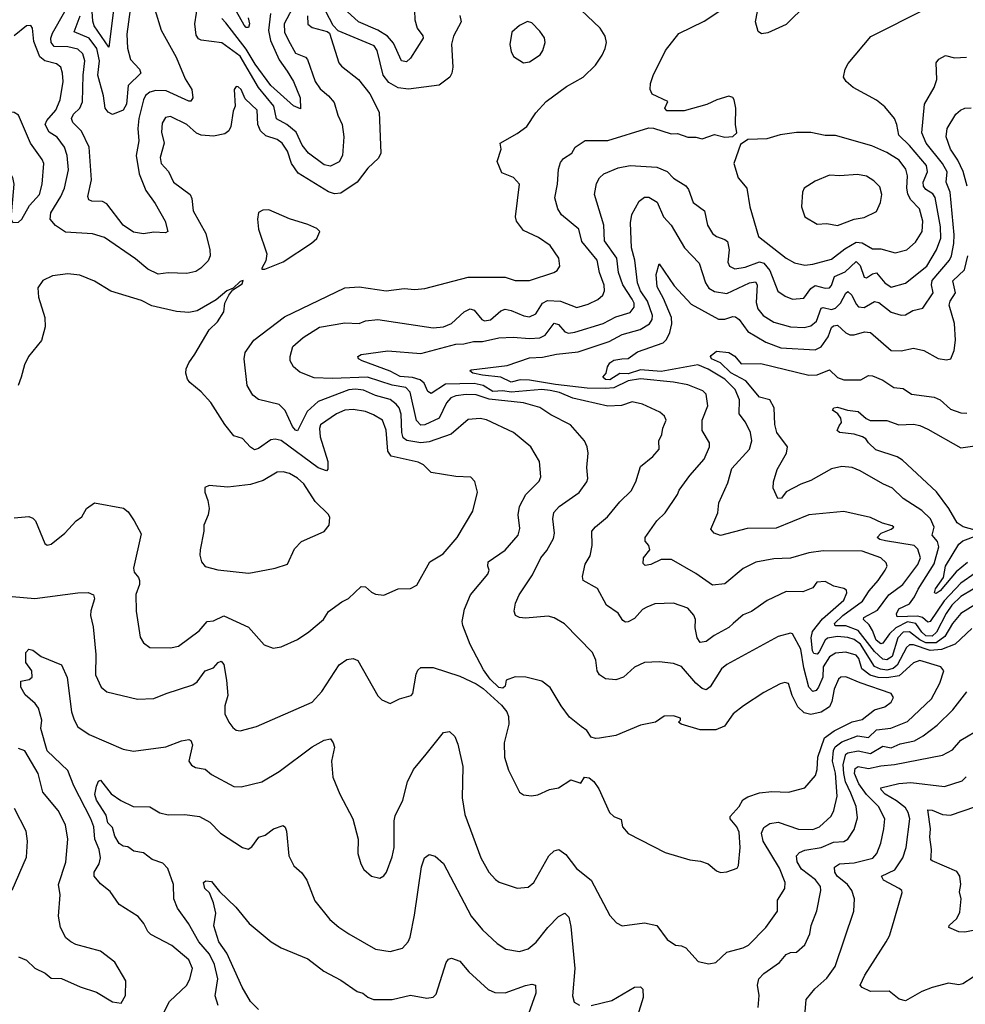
# Model space of a CAD drawing. Extents: x 1443846 to 1577407, y 839182 to 927291.
# Tile 515 of 535: x 1564761 to 1569367, y 897851 to 902646. Entities that reach past the tile are written whole.
import ezdxf

# ---------------------------------------------------------------- set-up
doc = ezdxf.new("R2010")
doc.units = 0

msp = doc.modelspace()

# ---------------------------------------------------------------- linework, layer by layer
at = {"layer": '0CON20XD'}
for points in [[(1566103.4, 902726.6), (1566050, 902625), (1566051, 902585), (1566071.1, 902545), (1566105, 902483.2), (1566152.7, 902462.7), (1566162.5, 902452.5), (1566200, 902345), (1566225, 902309.6), (1566265, 902275.5), (1566292.3, 902242.3), (1566310, 902180), (1566332.1, 902135), (1566340, 902075), (1566333.3, 901985), (1566317.3, 901952.7), (1566275, 901931.6), (1566245, 901938.9), (1566167.7, 901995), (1566137.8, 902035), (1566107.3, 902097.3), (1566062.8, 902135), (1566012.7, 902162.7), (1565999.7, 902225), (1565924.8, 902315), (1565835, 902467.9), (1565745, 902533.3), (1565645, 902546.2), (1565632.7, 902552.7), (1565620.9, 902570.9), (1565614.7, 902625), (1565646, 902835)], [(1565219.6, 902705), (1565195, 902511.8), (1565124.8, 902615), (1565117.8, 902637.8), (1565113.9, 902685)], [(1567585, 899456), (1567574.6, 899474.6), (1567566.9, 899526.9), (1567551.4, 899565), (1567415, 899704.4), (1567365, 899732.5), (1567335, 899741.4), (1567225, 899731.4), (1567195, 899734), (1567176.7, 899745), (1567170, 899765), (1567175.7, 899805), (1567193.3, 899845), (1567258.1, 899941.9), (1567298.9, 900025), (1567328.3, 900061.7), (1567360.5, 900119.5), (1567365.4, 900144.6), (1567357.3, 900215), (1567363.4, 900246.6), (1567389.4, 900275), (1567486.1, 900343.9), (1567524.2, 900395), (1567528.3, 900411.7), (1567523.1, 900465), (1567530.6, 900535), (1567525.6, 900565), (1567511.4, 900595), (1567443.4, 900673.4), (1567347.9, 900722.1), (1567295, 900756.9), (1567215, 900780.5), (1567048.3, 900798.3), (1566985, 900819), (1566935, 900819.8), (1566885, 900814.1), (1566861.5, 900805), (1566839.7, 900780.3), (1566804.5, 900705.5), (1566735, 900673.5), (1566715, 900671.7), (1566693.2, 900693.2), (1566662.4, 900832.4), (1566642.2, 900855), (1566575, 900865.9), (1566455, 900904.4), (1566285, 900897.9), (1566195, 900901.5), (1566125, 900929.4), (1566094.4, 900955), (1566079.2, 900985), (1566078, 901005), (1566091.1, 901055), (1566141.5, 901098.5), (1566221.5, 901148.5), (1566345, 901169.1), (1566415, 901166.9), (1566445, 901180), (1566505, 901185.3), (1566775, 901145.9), (1566825, 901150), (1566863.9, 901166.1), (1566926.4, 901223.6), (1566955, 901237.5), (1566975, 901231.8), (1567012.7, 901185), (1567025, 901179.2), (1567055, 901184.7), (1567105, 901228.2), (1567125, 901235.3), (1567155, 901229.5), (1567216.4, 901203.6), (1567245, 901199.3), (1567275, 901213.8), (1567308, 901265), (1567331.6, 901278.4), (1567395.6, 901275.6), (1567475, 901244.6), (1567530.4, 901259.6), (1567576.8, 901283.2), (1567601.1, 901305), (1567608.8, 901325), (1567607.3, 901352.7), (1567585.3, 901415), (1567574, 901474), (1567499.1, 901565), (1567483.8, 901625), (1567400, 901695), (1567381.5, 901725), (1567368.3, 901778.3), (1567381.1, 901845), (1567385, 901917.5), (1567395, 901950), (1567410.6, 901969.4), (1567450.6, 901995), (1567467.1, 902025), (1567515, 902057.6), (1567625, 902057.5), (1567825, 902118.6), (1567847.9, 902117.9), (1567935, 902090), (1567965, 902090.8), (1568015.9, 902074.1), (1568055, 902073.8), (1568085, 902066.2), (1568145, 902086.2), (1568195, 902073.8), (1568235, 902076.7), (1568253.3, 902095), (1568248, 902135), (1568250, 902215), (1568241.2, 902255), (1568235, 902266.7), (1568215, 902273.3), (1568156.7, 902255), (1568107.5, 902232.5), (1567997.6, 902202.4), (1567912.5, 902202.5), (1567903.3, 902215), (1567918, 902248), (1567842.3, 902282.3), (1567831.2, 902305), (1567834, 902335), (1567846.1, 902373.9), (1567906.9, 902495), (1567971.3, 902578.7), (1568095, 902637.7), (1568215, 902717.1)], [(1566682.7, 902735), (1566686.2, 902645), (1566697.1, 902605), (1566725, 902567.1), (1566726.1, 902555), (1566665, 902458.1), (1566645, 902440.9), (1566620.6, 902445), (1566581.3, 902531.4), (1566552.6, 902565), (1566505, 902594.8), (1566411.6, 902635), (1566301.1, 902735)], [(1567845, 900519.4), (1567876.4, 900553.6), (1567874.3, 900595), (1567889.4, 900625), (1567893.8, 900656.2), (1567910, 900695), (1567902, 900715), (1567878.8, 900735), (1567795, 900773.1), (1567745, 900784.3), (1567692.7, 900767.3), (1567625, 900763.2), (1567455, 900803), (1567389.9, 900829.9), (1567345, 900840.3), (1567305, 900844.7), (1567155, 900832.2), (1567115, 900838.4), (1567065.7, 900835.7), (1567018.2, 900865), (1566975, 900874.9), (1566835, 900870.4), (1566765, 900825.9), (1566749.3, 900835), (1566730.9, 900875), (1566712.3, 900892.3), (1566675, 900904.1), (1566615, 900908.3), (1566565.9, 900934.1), (1566429.2, 900985), (1566412, 900995), (1566408.8, 901005), (1566425, 901015.4), (1566555, 901032.5), (1566715, 901020.9), (1566885, 901066.2), (1566925, 901067.3), (1566970.9, 901079.1), (1567015, 901078.9), (1567095, 901097.1), (1567165, 901099.7), (1567245, 901092.7), (1567295, 901096.7), (1567320.3, 901109.7), (1567365, 901167.9), (1567385, 901161.8), (1567415.6, 901125), (1567435, 901119.3), (1567465, 901123.4), (1567603.3, 901166.7), (1567665, 901199), (1567735, 901220), (1567754.1, 901245), (1567753.8, 901265), (1567744.8, 901284.8), (1567698.8, 901355), (1567677.4, 901415), (1567670.2, 901485), (1567609.5, 901569.5), (1567606, 901645), (1567561.1, 901795), (1567571.4, 901848.6), (1567585, 901876), (1567606, 901895), (1567675.8, 901924.2), (1567735, 901935.9), (1567865, 901927.7), (1567915, 901905.6), (1567945, 901874.4), (1568005.9, 901835.9), (1568018.9, 901818.9), (1568040.6, 901755), (1568096.5, 901715), (1568111.8, 901645), (1568136.2, 901605), (1568155, 901589.2), (1568195.7, 901575.7), (1568208.5, 901565), (1568216.9, 901525), (1568210, 901465), (1568218.1, 901445), (1568245, 901431.8), (1568295, 901441), (1568365, 901466), (1568385, 901460.5), (1568414.6, 901424.6), (1568454.3, 901324.3), (1568488.7, 901298.7), (1568525, 901284.6), (1568580, 901290), (1568615, 901336.6), (1568635, 901351.2), (1568685, 901337.7), (1568705, 901339.2), (1568715, 901350.6), (1568729.4, 901395), (1568782.1, 901417.9), (1568835, 901467.7), (1568855, 901448.5), (1568875, 901391.1), (1568885, 901388.8), (1568915, 901407.5), (1568935, 901412.4), (1568975, 901364.1), (1569005, 901343.8), (1569075, 901363.1), (1569179.1, 901445), (1569227, 901525), (1569248.3, 901581.7), (1569246.8, 901636.8), (1569219.6, 901779.6), (1569208.3, 901798.3), (1569175, 901818.8), (1569163.2, 901835), (1569161.9, 901855), (1569182.8, 901905), (1569178.1, 901935), (1569095, 902033.2), (1569043.3, 902083.3), (1569033.9, 902135), (1569021.5, 902165), (1568975, 902220.8), (1568935, 902253.8), (1568821.2, 902315), (1568786.2, 902345), (1568774, 902365), (1568782, 902405), (1568797, 902433), (1568906.8, 902563.2), (1569175, 902698)], [(1568595, 902721.9), (1568495, 902622.1), (1568405, 902580.9), (1568375, 902576.9), (1568357.8, 902587.8), (1568344.6, 902635), (1568354.1, 902685)], [(1564725, 899836.8), (1564835, 899826.7), (1565045, 899854.3), (1565095, 899856.1), (1565120.5, 899845), (1565126.2, 899825), (1565107, 899767), (1565105.5, 899745), (1565118.6, 899688.6), (1565132.5, 899555), (1565130, 899455), (1565157.5, 899395), (1565185, 899372.9), (1565335, 899337.5), (1565415, 899340), (1565475, 899365.4), (1565605, 899406.2), (1565625, 899421.8), (1565665, 899475.6), (1565705, 899490), (1565727.5, 899515), (1565742.3, 899522.3), (1565755, 899506.7), (1565768.9, 899428.9), (1565774.5, 899355), (1565760.5, 899305), (1565760.8, 899265), (1565779.2, 899225), (1565798.8, 899198.8), (1565815, 899186.2), (1565835, 899182.9), (1565915, 899204.4), (1566185, 899322.9), (1566232.7, 899375), (1566316.7, 899505), (1566355, 899530.9), (1566385, 899534.5), (1566407.8, 899525), (1566505, 899353.8), (1566525, 899334), (1566565, 899316.7), (1566611.5, 899338.5), (1566668.1, 899355), (1566675.4, 899365), (1566691.6, 899458.4), (1566700.9, 899479.1), (1566715, 899491.8), (1566775, 899491.5), (1566905, 899449.2), (1566985, 899412.5), (1567018.3, 899388.3), (1567107.2, 899307.2), (1567133.1, 899275), (1567142.4, 899252.4), (1567144.4, 899215), (1567120.6, 899125), (1567122.9, 899055), (1567142.1, 898992.1), (1567195, 898883.8), (1567215, 898872), (1567253.6, 898866.4), (1567285, 898872), (1567342.2, 898897.8), (1567385, 898905.7), (1567445, 898943.8), (1567495, 898927.5), (1567512.7, 898957.3), (1567535, 898953.3), (1567557, 898937), (1567581.2, 898901.2), (1567634.3, 898785), (1567655, 898765.7), (1567690.8, 898750.8), (1567697.1, 898715), (1567725, 898682.5), (1567905, 898591.2), (1568025, 898554), (1568077.5, 898547.5), (1568115, 898536), (1568155, 898501.2), (1568175, 898493.3), (1568205, 898496.7), (1568255.9, 898514.1), (1568263, 898527), (1568270.8, 898615), (1568265, 898690), (1568254.4, 898715), (1568222.2, 898755), (1568221.1, 898765), (1568265, 898814.5), (1568283.3, 898846.7), (1568308, 898862), (1568365, 898880.6), (1568425, 898888), (1568505, 898883.5), (1568584.6, 898905.4), (1568637.5, 898965), (1568645.2, 898995), (1568648.4, 899055), (1568681.7, 899148.3), (1568727.4, 899182.6), (1568815, 899226.9), (1568865, 899238.8), (1568924.5, 899285.5), (1568975, 899300.4), (1569005, 899323.1), (1569016.7, 899345), (1569005.8, 899365), (1568855, 899417.2), (1568785, 899446.2), (1568760, 899445), (1568750, 899435), (1568728.8, 899385), (1568717, 899325), (1568705, 899300.4), (1568665, 899274), (1568615, 899262.9), (1568581.3, 899271.3), (1568550.5, 899300.5), (1568522.9, 899355), (1568505, 899413.8), (1568487.7, 899417.7), (1568465, 899411.4), (1568385, 899370), (1568286.2, 899305), (1568235.8, 899265), (1568193.8, 899205), (1568152.6, 899187.4), (1568075, 899187.5), (1567982.5, 899215), (1567970, 899225), (1567980, 899235), (1567980, 899245), (1567945, 899256.7), (1567900, 899255), (1567857.5, 899225), (1567785, 899210), (1567665, 899159.4), (1567585, 899147.5), (1567565, 899145.7), (1567545, 899152), (1567524, 899185), (1567496.7, 899203.3), (1567439.8, 899249.8), (1567398.1, 899305), (1567344.3, 899394.3), (1567304.3, 899424.3), (1567226.4, 899443.6), (1567174.1, 899445.9), (1567130.7, 899429.3), (1567125, 899400), (1567115, 899390), (1567095, 899393.3), (1567053.3, 899435), (1567020.3, 899480.3), (1566955, 899603.3), (1566919.4, 899695), (1566917.1, 899715), (1566926.9, 899775), (1566957.1, 899845), (1567040.6, 899945), (1567048.6, 899965), (1567041.9, 899985), (1567043.5, 900005), (1567125, 900062.2), (1567188.9, 900135), (1567197.9, 900167.9), (1567189.5, 900235), (1567195.5, 900275), (1567226, 900334), (1567290.8, 900399.2), (1567298.9, 900418.9), (1567292.5, 900495), (1567250.8, 900565), (1567166, 900635), (1567035, 900697.9), (1567003.8, 900703.8), (1566945, 900698.8), (1566862.1, 900627.9), (1566755, 900590), (1566715, 900584.4), (1566646.6, 900596.6), (1566629.7, 900609.7), (1566623, 900635), (1566620, 900725), (1566609, 900755), (1566594.2, 900774.2), (1566565.5, 900795.5), (1566495, 900815.2), (1566435, 900841.9), (1566396.8, 900846.8), (1566365, 900842.7), (1566215, 900785.7), (1566161.9, 900738.1), (1566115, 900643.5), (1566105, 900646.4), (1566089.4, 900665), (1566055, 900743.1), (1566025, 900772.5), (1565925, 900796), (1565896.6, 900816.6), (1565868.9, 900865), (1565854.6, 900995), (1565860, 901025), (1565901.5, 901085), (1566051.4, 901198.6), (1566345, 901339.6), (1566415, 901344.5), (1566545.5, 901325.5), (1566633.8, 901336.2), (1566685, 901332.1), (1566735, 901336.7), (1566945, 901392.2), (1567065, 901392.2), (1567125, 901391.9), (1567175, 901375.6), (1567245, 901375.6), (1567363.3, 901415), (1567378.8, 901425), (1567392, 901445), (1567386.9, 901485), (1567345, 901546), (1567288.8, 901585), (1567215, 901618.6), (1567181.5, 901665), (1567176.4, 901685), (1567196.2, 901845), (1567167, 901877), (1567109.3, 901899.3), (1567087.5, 901955), (1567106, 902015), (1567101.4, 902045), (1567185, 902091.8), (1567231.1, 902125), (1567275, 902191.9), (1567325, 902247.8), (1567425, 902319.5), (1567505, 902365.8), (1567565, 902424), (1567597.8, 902472.2), (1567612.9, 902505), (1567618.6, 902535), (1567612.5, 902565), (1567589.2, 902605), (1567495, 902694.3)], [(1566163.2, 902665), (1566165, 902624.3), (1566185, 902607.3), (1566258.3, 902588.3), (1566269.5, 902579.5), (1566315.6, 902435), (1566328.5, 902418.5), (1566411.9, 902355), (1566467.1, 902285), (1566512.2, 902195), (1566520, 901995), (1566509.3, 901970.7), (1566457.3, 901922.7), (1566405.5, 901855), (1566325, 901800.4), (1566295, 901798.2), (1566265, 901807.1), (1566118.1, 901898.1), (1566084.7, 901945), (1566065, 902005.6), (1566040.4, 902045), (1566015, 902062), (1565960.8, 902080.8), (1565934.4, 902104.4), (1565920.6, 902135), (1565917.5, 902205), (1565860, 902260), (1565840, 902305), (1565825, 902318.8), (1565815, 902320), (1565806.2, 902305), (1565810.8, 902225), (1565800.4, 902199.6), (1565790.4, 902125), (1565780, 902105), (1565760.5, 902090.5), (1565705, 902078), (1565645, 902083.2), (1565623.1, 902093.1), (1565575, 902134.6), (1565495, 902174.4), (1565471.4, 902168.6), (1565455, 902142.5), (1565452.2, 902097.8), (1565464.6, 902045), (1565445.5, 901975), (1565450, 901945), (1565485.8, 901905.8), (1565510, 901855), (1565591.1, 901795), (1565599.5, 901775), (1565606.4, 901715), (1565667.3, 901605), (1565687.8, 901525), (1565688.9, 901495), (1565678.9, 901471.1), (1565644.2, 901435), (1565619.8, 901420.2), (1565575, 901409.1), (1565485, 901412.5), (1565435, 901407.1), (1565385, 901430.8), (1565325, 901481.6), (1565175, 901584.5), (1565116.6, 901603.4), (1564985, 901611.2), (1564935, 901643.8), (1564908.9, 901675), (1564912.9, 901705), (1564961.6, 901785), (1564978.8, 901825), (1564998.8, 901915), (1564991.8, 901985), (1564979.6, 902025), (1564943.2, 902073.2), (1564905, 902098.6), (1564885.7, 902135), (1564894.2, 902155), (1564936.8, 902205), (1564957.8, 902255), (1564972.5, 902345), (1564970, 902385), (1564960.9, 902415), (1564941.2, 902431.2), (1564884.4, 902444.4), (1564860, 902465), (1564829.5, 902539.5), (1564823.8, 902605), (1564815, 902616.7), (1564795, 902615.8), (1564735, 902567.5)], [(1565420, 902695), (1565450.6, 902595), (1565523.4, 902463.4), (1565567.4, 902357.4), (1565600.3, 902305), (1565605.3, 902264.7), (1565595, 902248.9), (1565585, 902248.2), (1565475, 902299.5), (1565425, 902300.6), (1565395, 902292.4), (1565374.2, 902275.8), (1565364.1, 902255.9), (1565341, 902165), (1565336.7, 902115), (1565341.2, 902055), (1565328.3, 901985), (1565343, 901895), (1565375, 901814.3), (1565420.9, 901750.9), (1565469.6, 901665), (1565482, 901615), (1565471.7, 901608.3), (1565415, 901610.9), (1565365, 901603.1), (1565315, 901610.4), (1565265.4, 901645), (1565185, 901749.6), (1565165, 901760), (1565112.3, 901762.3), (1565098.5, 901768.5), (1565093.5, 901785), (1565110.3, 901865), (1565099.2, 902025), (1565062.3, 902102.3), (1565020.3, 902145), (1565012.9, 902165), (1565024, 902185), (1565054.7, 902215), (1565067.4, 902245), (1565070.1, 902375), (1565079.1, 902445), (1565069.1, 902479.1), (1565045, 902501.2), (1564996.1, 902513.9), (1564929.2, 902515), (1564915.2, 902535), (1564913.3, 902555), (1564920.6, 902579.4), (1564980.7, 902685)], [(1565299, 902695), (1565283.3, 902575), (1565286.7, 902506.7), (1565301.1, 902451.1), (1565345.6, 902405), (1565350.8, 902385), (1565290.3, 902325), (1565280.9, 902235), (1565266, 902205), (1565213.8, 902183.8), (1565192.4, 902195), (1565177.5, 902215), (1565169.2, 902275), (1565142.4, 902375), (1565150.5, 902445), (1565137.2, 902505), (1565099.7, 902555), (1565027, 902587), (1565055.6, 902665)], [(1565982.2, 902675), (1565973.1, 902593.1), (1565983.1, 902545), (1566025, 902449.5), (1566064.1, 902395), (1566095, 902344.3), (1566127.9, 902265), (1566128.6, 902211.4), (1566095, 902225.5), (1565984, 902325), (1565908.8, 902428.9), (1565865, 902501.6), (1565765, 902630.3), (1565745, 902651.5)], [(1565874.4, 902655), (1565880, 902625), (1565875, 902606.7), (1565865, 902607.5), (1565855, 902618.1), (1565817.2, 902685)], [(1566905, 902666.2), (1566911.1, 902635), (1566874.5, 902565), (1566863.8, 902526.2), (1566870.9, 902415), (1566866.5, 902385), (1566855.7, 902365), (1566805, 902327.5), (1566655, 902307.9), (1566605, 902314.5), (1566559.1, 902339.1), (1566532.2, 902375), (1566501.8, 902495), (1566488.3, 902518.3), (1566311.9, 902591.9), (1566287.6, 902617.6), (1566251.8, 902685)], [(1567215, 902436.2), (1567245, 902440.8), (1567296.2, 902475), (1567310, 902495), (1567321.2, 902535), (1567316.8, 902556.8), (1567295, 902590), (1567255, 902630), (1567235, 902636.7), (1567195, 902616.7), (1567157.5, 902585), (1567148.8, 902525), (1567155, 902490), (1567167, 902467), (1567215, 902436.2)], [(1569413.9, 899796.1), (1569345, 899753.8), (1569305, 899705.7), (1569267.6, 899642.4), (1569225, 899612.1), (1569175, 899611.2), (1569145.6, 899625.6), (1569095, 899665.5), (1569065, 899663.3), (1569038.7, 899635), (1569010.5, 899545), (1568985, 899528), (1568965, 899531.4), (1568925, 899568.6), (1568845, 899672.1), (1568785, 899693.4), (1568733.7, 899693.7), (1568730, 899705), (1568770.2, 899745), (1568866.5, 899813.5), (1568898, 899865), (1568943.2, 899915), (1568977.3, 899965), (1568985.5, 899985), (1568980.6, 900000.6), (1568955, 900025.4), (1568865, 900057.5), (1568675, 900060), (1568605, 900048.9), (1568515, 900023.6), (1568435, 900019.6), (1568346.2, 900003.8), (1568285, 899973.1), (1568195, 899899.4), (1568135, 899891.9), (1568055, 899949.1), (1567936.6, 900016.6), (1567885, 900017.9), (1567835, 899992.5), (1567808.1, 899988.1), (1567797.1, 899997.1), (1567799.5, 900025), (1567830.8, 900065), (1567825.8, 900085), (1567807, 900107), (1567807.1, 900125), (1567865, 900205.7), (1567905, 900244.2), (1567965, 900333.3), (1567973.3, 900355), (1568025, 900425.6), (1568095.6, 900505), (1568121.1, 900565), (1568121.4, 900585), (1568085.5, 900645.5), (1568084.5, 900695), (1568112.2, 900765), (1568105, 900822.5), (1568087.8, 900837.8), (1568015, 900868.2), (1567945, 900881.1), (1567785, 900896.8), (1567725, 900886.5), (1567655, 900853.4), (1567615, 900849.3), (1567525, 900851.9), (1567371, 900869), (1567245, 900890.7), (1567198, 900892), (1567155, 900880.4), (1567104.8, 900904.8), (1567015, 900914), (1566968.6, 900925), (1566953.8, 900935), (1566959.5, 900940.5), (1567135, 900962.1), (1567245, 900999), (1567307.8, 901002.2), (1567375, 901016.6), (1567481.6, 901028.4), (1567631.7, 901078.3), (1567695, 901112.1), (1567782.6, 901137.4), (1567829.3, 901165), (1567841.4, 901185), (1567842.9, 901205), (1567818.9, 901275), (1567784.4, 901325), (1567770.9, 901365), (1567756.6, 901475), (1567741.4, 901535), (1567736.2, 901656.2), (1567742.3, 901697.7), (1567778.6, 901761.4), (1567805, 901781.5), (1567825, 901780.8), (1567866.3, 901756.3), (1567896.4, 901685), (1567933.6, 901645), (1567999.1, 901535), (1568070.2, 901460.2), (1568101.6, 901365), (1568117.5, 901337.5), (1568145, 901321.4), (1568205, 901312.1), (1568315, 901363.7), (1568345, 901369.3), (1568352.6, 901355), (1568348.6, 901268.6), (1568357, 901237), (1568381.8, 901205), (1568435, 901172.7), (1568515, 901149.7), (1568582.8, 901147.2), (1568615, 901154.6), (1568642.1, 901177.9), (1568665, 901241.5), (1568675, 901244.7), (1568715, 901234.8), (1568735, 901241.7), (1568759.2, 901265), (1568785, 901313.5), (1568795, 901321.8), (1568814.4, 901304.4), (1568835, 901260), (1568847.1, 901247.1), (1568875, 901243.8), (1568905, 901261.8), (1568925, 901272.7), (1568945, 901269.1), (1569005, 901221.2), (1569055, 901206.8), (1569075, 901208.5), (1569111.1, 901228.9), (1569159.6, 901240.4), (1569210, 901315), (1569202.2, 901355), (1569204.8, 901375), (1569289.5, 901475), (1569299.4, 901495), (1569311.2, 901555), (1569312.6, 901597.4), (1569293.1, 901805), (1569274.2, 901855), (1569278, 901905), (1569255.2, 901945), (1569175.7, 902045), (1569155.3, 902095), (1569168.2, 902235), (1569214.5, 902315), (1569228.5, 902355), (1569224.4, 902435), (1569237.2, 902452.8), (1569269.6, 902470.4), (1569315, 902459.7), (1569372.9, 902462.9)], [(1564728.3, 901658.3), (1564755, 901660.4), (1564771.2, 901675), (1564809, 901741), (1564858, 901795), (1564870, 901845), (1564878.7, 901945), (1564871.2, 901965), (1564813.5, 902045), (1564755, 902180), (1564734.1, 902194.1), (1564690, 902195), (1564635, 902176.7), (1564602.4, 902147.6), (1564579.1, 902105), (1564572.5, 902055), (1564585, 902024.2), (1564625, 901979.4), (1564699.1, 901929.1), (1564726.4, 901876.4), (1564733.1, 901845), (1564717.9, 901677.9), (1564728.3, 901658.3)], [(1569376.4, 901835), (1569356.1, 901906.1), (1569331.2, 901961.2), (1569294.7, 902015), (1569274.2, 902075), (1569279.3, 902115), (1569321.1, 902185), (1569342.9, 902205), (1569365, 902214.4), (1569395, 902216.9)], [(1568585, 901450.5), (1568625, 901454.6), (1568715, 901479.2), (1568780.1, 901529.9), (1568835, 901562.8), (1568865, 901559.3), (1568915, 901530), (1568955, 901530.3), (1569025, 901509.6), (1569082.5, 901525), (1569125, 901562.2), (1569157.5, 901615), (1569160, 901665), (1569143.5, 901725), (1569100.3, 901770.3), (1569087.2, 901797.2), (1569081.5, 901825), (1569086, 901886), (1569077.2, 901917.2), (1569045, 901961.1), (1568985, 901999.6), (1568911.7, 902031.7), (1568735, 902082.2), (1568685, 902081.9), (1568615, 902095.6), (1568545, 902095.6), (1568465, 902085.7), (1568400, 902065), (1568355, 902063.8), (1568307.5, 902062.5), (1568272, 902038), (1568239.2, 901945), (1568260.8, 901875), (1568302.9, 901825), (1568316.7, 901735), (1568359.6, 901589.6), (1568494.8, 901484.8), (1568535, 901461.8), (1568585, 901450.5)], [(1568745, 901643.6), (1568825, 901673.5), (1568875, 901682.2), (1568935, 901711.2), (1568954.3, 901755), (1568960.6, 901795), (1568950.9, 901830.9), (1568921.7, 901861.7), (1568885, 901883.1), (1568842, 901892), (1568755, 901884.5), (1568705, 901888.1), (1568635, 901860), (1568582, 901825), (1568574.2, 901805), (1568569.2, 901735), (1568585, 901686.2), (1568645, 901649.2), (1568693, 901653), (1568745, 901643.6)], [(1565955, 901430), (1566043.8, 901466.2), (1566182.1, 901557.9), (1566209.1, 901580.9), (1566223.3, 901615), (1566208.3, 901628.3), (1566165, 901648.8), (1566075, 901676.2), (1565975, 901720), (1565945, 901717.5), (1565925, 901707.5), (1565918.8, 901675), (1565924, 901625), (1565964.2, 901505), (1565959.4, 901470.6), (1565940, 901435), (1565940, 901430), (1565955, 901430)], [(1569405, 899872.9), (1569345, 899836.2), (1569301.5, 899795), (1569273.9, 899755), (1569226.7, 899663.3), (1569205, 899644.5), (1569175, 899645.6), (1569155, 899662.7), (1569125.2, 899705.2), (1569085, 899714.3), (1569029, 899685), (1568997.9, 899655), (1568965, 899609.2), (1568955, 899607), (1568933.1, 899625), (1568915, 899671.8), (1568899.4, 899699.4), (1568871.3, 899725), (1568873.3, 899735), (1568939.7, 899770.3), (1568994.2, 899845.8), (1569062.2, 899895), (1569135, 899993.3), (1569148.3, 900025), (1569135, 900066.9), (1569117.7, 900085), (1568977.5, 900107.5), (1568950, 900115), (1568937.5, 900125), (1568957.5, 900145), (1569006, 900165), (1569018, 900175), (1569010.7, 900180.7), (1568964.1, 900194.1), (1568905, 900221.5), (1568775, 900251.5), (1568605, 900234.5), (1568445, 900169.3), (1568305, 900167.5), (1568175, 900134.5), (1568143.3, 900145), (1568128, 900165), (1568162.2, 900245), (1568167.1, 900292.9), (1568210, 900390), (1568229.8, 900460.2), (1568316.2, 900553.8), (1568326.8, 900595), (1568321.2, 900635), (1568296.5, 900686.5), (1568265.8, 900725.8), (1568267.4, 900795), (1568246.1, 900845), (1568195.2, 900895), (1568115, 900944.5), (1568064.9, 900965.1), (1567885, 900932.8), (1567785, 900941), (1567725, 900921.8), (1567685, 900922.4), (1567635, 900891.6), (1567615, 900892.9), (1567601.4, 900905), (1567618.1, 900925), (1567624, 900955), (1567635.2, 900974.8), (1567655, 900988.1), (1567693.7, 900993.7), (1567724.2, 900995.8), (1567771, 901029), (1567895, 901072.7), (1567910.9, 901089.1), (1567927.7, 901122.3), (1567937.3, 901165), (1567936.4, 901195), (1567897.7, 901287.7), (1567865.7, 901345), (1567860.9, 901405), (1567875, 901457.5), (1567949, 901349), (1568031, 901261), (1568165, 901186.9), (1568195, 901186.8), (1568235, 901201.1), (1568248.3, 901198.3), (1568265, 901185.6), (1568307, 901127), (1568395.7, 901075.7), (1568468.3, 901048.3), (1568635, 901038.1), (1568665, 901052.7), (1568698.9, 901101.1), (1568715, 901146.2), (1568725, 901155.2), (1568745, 901158.4), (1568785, 901120), (1568805, 901111.8), (1568825, 901111.3), (1568875.4, 901125.4), (1568905, 901122.7), (1569005, 901034.6), (1569055, 901032.9), (1569115, 901046.5), (1569165, 901034.4), (1569235, 900995.8), (1569275, 900988.6), (1569295.6, 900994.4), (1569312.2, 901035), (1569319.4, 901085), (1569315, 901166.7), (1569288.3, 901255), (1569293.8, 901275), (1569319.7, 901315), (1569305.9, 901374.1), (1569362.3, 901427.7), (1569379.1, 901495)], [(1564735, 900220), (1564805, 900225.8), (1564825, 900218.8), (1564837.5, 900205), (1564883.3, 900095), (1564895, 900086.7), (1564915, 900091.2), (1564981.2, 900145), (1565036.2, 900205), (1565064, 900225), (1565086, 900265), (1565125, 900292.5), (1565267, 900267), (1565290, 900250), (1565318.9, 900205), (1565352.7, 900142.7), (1565315.8, 899975), (1565319.2, 899955), (1565339.7, 899929.7), (1565344.2, 899915), (1565344.3, 899895), (1565327.3, 899847.3), (1565328.6, 899765), (1565348.3, 899638.3), (1565365, 899611.2), (1565395, 899588.6), (1565495, 899587.8), (1565534.6, 899595.4), (1565635, 899670.6), (1565675, 899714.5), (1565705, 899718.9), (1565755, 899743.1), (1565875, 899688.1), (1565951.7, 899601.7), (1565995, 899586.2), (1566035, 899592), (1566115, 899628), (1566168.8, 899665), (1566240.8, 899725), (1566265.4, 899764.6), (1566330.7, 899810.7), (1566363.3, 899826.7), (1566425, 899885.8), (1566445, 899884.2), (1566475, 899858), (1566495, 899848.8), (1566535, 899843.3), (1566605, 899874.3), (1566665, 899875.8), (1566695, 899892), (1566758.8, 900005), (1566824.4, 900045), (1566892.5, 900125), (1566967.6, 900252.4), (1566990.8, 900345), (1566977.5, 900397.5), (1566958.6, 900418.6), (1566885, 900420.6), (1566765, 900441.1), (1566727.8, 900477.8), (1566701.7, 900491.7), (1566570.8, 900520.9), (1566554.8, 900545), (1566546.8, 900646.8), (1566527.9, 900695), (1566485, 900722.3), (1566445, 900738.5), (1566385, 900747.3), (1566345, 900744.6), (1566305, 900726.9), (1566226.5, 900673.5), (1566221.3, 900655), (1566224.1, 900615), (1566262.8, 900495), (1566262.5, 900457.5), (1566255, 900448.6), (1566215, 900463.8), (1566035, 900597.1), (1566006.2, 900603.8), (1565985, 900599.6), (1565925, 900558.2), (1565905, 900551.8), (1565885, 900563.3), (1565846, 900606), (1565805, 900619.4), (1565760, 900675), (1565692.4, 900782.4), (1565645, 900834.2), (1565589.7, 900879.7), (1565578.8, 900895), (1565571.2, 900925), (1565572, 900945), (1565584.3, 900975), (1565615, 901016.2), (1565684.5, 901135.5), (1565724, 901175), (1565755, 901222.5), (1565760, 901265), (1565780, 901305), (1565800, 901330), (1565845, 901360), (1565850, 901375), (1565835, 901371.2), (1565801.7, 901338.3), (1565770.8, 901325), (1565718.4, 901281.6), (1565625, 901228.5), (1565585, 901219.4), (1565524.6, 901224.6), (1565405, 901251.8), (1565355, 901278.5), (1565205, 901323.1), (1565125, 901372.9), (1565055, 901401.4), (1564995, 901408.6), (1564921.7, 901398.3), (1564874.2, 901375.8), (1564849.5, 901340.5), (1564852.5, 901295), (1564884.2, 901195), (1564885, 901150), (1564866.8, 901083.2), (1564804.4, 901005), (1564784.4, 900965), (1564768.1, 900905), (1564754.3, 900865)], [(1569415, 899951), (1569345, 899902.2), (1569264.3, 899815.7), (1569195, 899714.8), (1569185, 899712.5), (1569157.8, 899735), (1569135, 899742), (1569035, 899738.5), (1569032, 899752), (1569042.5, 899777.5), (1569095, 899801.1), (1569120.2, 899835), (1569137, 899873), (1569215, 899995.3), (1569238.2, 900078.2), (1569231.3, 900105), (1569205.7, 900135), (1569214.6, 900175), (1569196.7, 900215), (1569155.2, 900255.2), (1569064.2, 900314.2), (1569012.9, 900365), (1568965, 900385.5), (1568855, 900448.9), (1568815, 900465.6), (1568765, 900469.5), (1568715, 900458.9), (1568615, 900402.3), (1568565, 900384.7), (1568494, 900346), (1568471.4, 900315), (1568453.8, 900313.8), (1568431.4, 900365), (1568432.5, 900395), (1568450.6, 900455), (1568496.7, 900535), (1568500.8, 900565), (1568449.6, 900635), (1568438.7, 900675), (1568435.4, 900755), (1568415, 900794.5), (1568365, 900808.2), (1568297.6, 900887.6), (1568225, 900926.1), (1568174.2, 900974.2), (1568130.6, 900995), (1568125.7, 901005), (1568129.3, 901010.7), (1568155, 901031.4), (1568215, 901024.6), (1568245, 901007.5), (1568275, 900969.6), (1568371.3, 900971.3), (1568605, 900915.4), (1568645, 900916.1), (1568705, 900941.1), (1568745, 900903.1), (1568775, 900892), (1568858.1, 900891.9), (1568895, 900912.5), (1568915, 900911.9), (1568965, 900890), (1569018.8, 900855), (1569065, 900850), (1569105, 900822.5), (1569215, 900807.3), (1569245, 900794.5), (1569295, 900749.2), (1569345, 900731.2), (1569375, 900730.4)], [(1569433.1, 900155), (1569356.3, 900176.3), (1569327.5, 900195), (1569286, 900266), (1569226.6, 900346.6), (1569061.2, 900501.2), (1569035, 900516.8), (1568930.8, 900550.8), (1568894.7, 900585), (1568882.3, 900605), (1568865.6, 900615), (1568825, 900628.1), (1568754, 900635), (1568743.1, 900645), (1568752.2, 900667.8), (1568763.3, 900685), (1568761.1, 900705), (1568746.3, 900726.3), (1568720, 900745), (1568726.2, 900755), (1568745, 900758.5), (1568793.8, 900743.8), (1568845, 900737.5), (1568883.3, 900703.3), (1568904.1, 900694.1), (1568985, 900693.5), (1569042.9, 900672.9), (1569115, 900675.4), (1569145, 900669.1), (1569185, 900652.5), (1569345, 900560.9), (1569425, 900571.5)], [(1569398.2, 899681.8), (1569316.9, 899605), (1569251.7, 899578.3), (1569195, 899573.5), (1569115, 899600.9), (1569095, 899601.9), (1569080.8, 899589.2), (1569035, 899503), (1569015, 899486.9), (1568985, 899478.6), (1568953.1, 899483.1), (1568925, 899495.7), (1568856.7, 899605), (1568825, 899627.2), (1568795, 899637.8), (1568745, 899642.6), (1568696.3, 899633.7), (1568685, 899624.2), (1568655, 899567.7), (1568645, 899556.8), (1568628.7, 899558.7), (1568622.4, 899572.4), (1568616.8, 899635), (1568622.7, 899667.3), (1568671, 899729), (1568775, 899819.2), (1568790.4, 899855), (1568787.4, 899867.4), (1568775.9, 899875.9), (1568727, 899887), (1568685, 899909.4), (1568643, 899907), (1568625, 899879.2), (1568575, 899860), (1568495, 899861.5), (1568402.3, 899817.7), (1568325.3, 899764.7), (1568285, 899747.3), (1568235.6, 899705), (1568214.7, 899685.3), (1568143.3, 899646.7), (1568105, 899617.8), (1568075, 899613.3), (1568060.7, 899635), (1568051.9, 899685), (1568052.3, 899725), (1568045, 899746.9), (1568015, 899780), (1567945, 899804.4), (1567855, 899801.4), (1567815, 899785.6), (1567795, 899773.1), (1567755, 899730.5), (1567725, 899712.9), (1567711.7, 899711.7), (1567699.4, 899719.4), (1567675.9, 899755.9), (1567618.8, 899795), (1567575, 899876), (1567505.6, 899915.6), (1567502.9, 899935), (1567515.6, 899995), (1567540, 900035), (1567549.5, 900085), (1567548.6, 900155), (1567565, 900175.7), (1567624.3, 900225), (1567685, 900298.6), (1567738.8, 900351.2), (1567762.2, 900395), (1567785, 900470), (1567845, 900519.4)], [(1565875, 899951.2), (1565895, 899953.8), (1566005, 899974.3), (1566065, 899994.3), (1566100.3, 900069.7), (1566133.3, 900105), (1566245, 900153.8), (1566268.8, 900185), (1566271.7, 900221.7), (1566265.8, 900235.8), (1566199.7, 900299.7), (1566145.7, 900385), (1566115, 900413.1), (1566075, 900436.5), (1566045, 900444.4), (1566015, 900442.2), (1565947.4, 900402.6), (1565885, 900382.9), (1565775, 900370), (1565683.3, 900376.7), (1565663, 900367), (1565663.3, 900345), (1565678, 900305), (1565684, 900265), (1565679.2, 900235), (1565657.5, 900185), (1565657.5, 900155), (1565640, 900065), (1565638.3, 900038.3), (1565646.7, 900005), (1565665, 899983.8), (1565726.8, 899966.8), (1565875, 899951.2)], [(1569377.5, 900002.6), (1569323.1, 899956.9), (1569243.8, 899865), (1569225, 899852.1), (1569216.2, 899855), (1569221.2, 899875), (1569260.3, 899929.7), (1569270.9, 899985), (1569335, 900092.3), (1569355, 900108.3), (1569428.1, 900135)], [(1565464.3, 897815), (1565490.6, 897865), (1565575.4, 897945), (1565590.4, 897975), (1565603.5, 898025), (1565585, 898068.1), (1565501.7, 898138.3), (1565400.5, 898190.5), (1565385.3, 898205.3), (1565365.3, 898245.3), (1565339.1, 898279.1), (1565245, 898337.5), (1565201.2, 898401.2), (1565155, 898437.5), (1565123.5, 898475), (1565124.5, 898494.5), (1565148.4, 898535), (1565154.7, 898565), (1565148.4, 898605), (1565126.9, 898655), (1565122.4, 898715), (1565107.6, 898755), (1565024.2, 898915), (1564995, 898990), (1564895.3, 899085), (1564864.4, 899195), (1564869.4, 899235), (1564852.8, 899292.8), (1564836.1, 899316.1), (1564788.4, 899358.4), (1564767.3, 899395), (1564766.7, 899425), (1564806.9, 899433.1), (1564822, 899445), (1564820.8, 899475), (1564790.6, 899515), (1564791.8, 899565), (1564805, 899580), (1564825.3, 899575.3), (1564866, 899545), (1564964.4, 899504.4), (1564992.7, 899442.7), (1565014.1, 899275.9), (1565026.1, 899236.1), (1565045, 899202.5), (1565100, 899165), (1565265, 899093.3), (1565315, 899084.4), (1565472.5, 899105), (1565550, 899135), (1565585, 899140.8), (1565595.5, 899135.5), (1565603.3, 899115), (1565585.6, 899035.6), (1565598.8, 899015), (1565617.5, 899005), (1565665, 898996.9), (1565695, 898970.6), (1565805, 898911.5), (1565840.3, 898909.7), (1565940, 898935), (1566024.3, 898985), (1566185, 899105.6), (1566245, 899136.9), (1566275, 899143.3), (1566288.8, 899125), (1566294.1, 899104.1), (1566279.4, 899035), (1566287, 898957), (1566321.2, 898875), (1566384.2, 898755), (1566410, 898655), (1566408.6, 898585), (1566422.5, 898535), (1566437.3, 898507.3), (1566475, 898476), (1566515, 898466.2), (1566535, 898476.7), (1566548, 898495), (1566575, 898570), (1566584.4, 898615), (1566584.5, 898745.5), (1566590.4, 898769.6), (1566627.1, 898845), (1566649.5, 898935), (1566680, 898995), (1566740.2, 899069.8), (1566825, 899174), (1566855, 899180), (1566880, 899155), (1566895, 899117.5), (1566919.1, 899009.1), (1566916.6, 898856.6), (1566930, 898775), (1567006.9, 898565), (1567045.7, 898495), (1567078.7, 898458.7), (1567096.8, 898446.8), (1567185, 898417.5), (1567237.8, 898422.2), (1567265, 898443.8), (1567338.9, 898575), (1567365, 898599.4), (1567387.5, 898605), (1567421.4, 898581.4), (1567473, 898513), (1567544.5, 898455), (1567635, 898283.3), (1567668.3, 898248.3), (1567695, 898233.8), (1567805, 898248.6), (1567864.3, 898234.3), (1567915, 898166.2), (1567955, 898138.8), (1567985, 898136.2), (1568005, 898126.2), (1568065, 898060), (1568118.3, 898048.3), (1568152.5, 898055), (1568205.5, 898104.5), (1568285, 898125.6), (1568310.8, 898139.2), (1568395.6, 898225), (1568451.8, 898305), (1568451.4, 898358.6), (1568487.7, 898415), (1568489.7, 898445), (1568462.6, 898515), (1568382.2, 898645), (1568374.8, 898685), (1568385, 898712.7), (1568415, 898731.6), (1568455, 898738.4), (1568554.1, 898704.1), (1568625, 898702.4), (1568656.4, 898715), (1568712.9, 898767.1), (1568726.6, 898795), (1568742.1, 898865), (1568735, 898976.2), (1568719.6, 899035), (1568725, 899087.5), (1568732.7, 899105), (1568765, 899128.6), (1568841.6, 899158.4), (1568895, 899151.2), (1568935, 899187.5), (1569003.8, 899196.2), (1569085, 899228.2), (1569201.7, 899338.3), (1569243.2, 899415), (1569262.2, 899475), (1569247.5, 899495), (1569145, 899524.7), (1569115, 899514.1), (1569045, 899450.7), (1568985, 899440.3), (1568942.5, 899442.5), (1568904.2, 899454.2), (1568863.2, 899485), (1568848.3, 899535), (1568835, 899551), (1568785, 899566), (1568735, 899560.5), (1568705, 899543.1), (1568674.6, 899495), (1568673.6, 899445), (1568651.9, 899395), (1568640, 899380), (1568625, 899375.2), (1568604.2, 899395), (1568579.8, 899489.8), (1568565, 899580), (1568525.3, 899655.3), (1568515, 899658.1), (1568455, 899642.7), (1568205, 899506.4), (1568179.6, 899485), (1568125, 899397.8), (1568105, 899382.5), (1568085, 899389.1), (1568054.8, 899414.8), (1567985, 899496.7), (1567945, 899510.6), (1567875, 899518.1), (1567805, 899515.7), (1567755, 899492.9), (1567702, 899445), (1567665, 899431.9), (1567615, 899436.9), (1567585, 899456)], [(1568358.6, 897835), (1568362.2, 897895), (1568354.4, 897945), (1568361.4, 897975), (1568385, 898001.4), (1568461.9, 898055), (1568495, 898093.1), (1568515, 898103.1), (1568545.4, 898104.6), (1568585, 898140.8), (1568609.1, 898195), (1568616.4, 898235), (1568642.9, 898307.1), (1568664, 898405), (1568661.1, 898425), (1568637.5, 898457.5), (1568569.2, 898509.2), (1568547.2, 898545), (1568545.3, 898574.7), (1568560, 898590), (1568585, 898602.4), (1568665, 898614.7), (1568725, 898640.2), (1568775, 898644.7), (1568795, 898655.5), (1568825, 898702.5), (1568841.3, 898758.7), (1568835.3, 898815), (1568810.1, 898880.1), (1568783.6, 898935), (1568774.9, 898974.9), (1568771.8, 899018.2), (1568785, 899069.5), (1568795, 899076.5), (1568845, 899084.8), (1568905, 899072.7), (1568965, 899108.9), (1569005, 899100.2), (1569050.3, 899119.7), (1569120, 899135), (1569161.5, 899158.5), (1569230.1, 899209.9), (1569306.4, 899285), (1569375, 899373.5)], [(1568586.9, 897815), (1568592.5, 897875), (1568633.9, 897926.1), (1568692.1, 897977.9), (1568733.3, 898035), (1568823.6, 898305), (1568826.4, 898365), (1568813.8, 898405), (1568792.3, 898435), (1568743.5, 898475), (1568730.9, 898495), (1568730.1, 898519.9), (1568754.2, 898535.8), (1568825, 898539.6), (1568917.2, 898562.7), (1568936.2, 898585), (1568955, 898636.2), (1568970.7, 898705), (1568974.1, 898755), (1568944.7, 898815), (1568885, 898872.7), (1568848.3, 898925), (1568826.9, 898975), (1568830.3, 898999.7), (1568845, 899009.3), (1568895, 899000.3), (1568955, 899013.3), (1569021.8, 899018.2), (1569255, 899063.8), (1569305, 899090), (1569345, 899137.7), (1569443.9, 899196.1)], [(1564755, 898082.5), (1564795, 898065.8), (1564835, 898027.5), (1564885, 898002.5), (1564915, 897979.2), (1564965, 897977.5), (1565055.7, 897935.7), (1565135, 897910), (1565213.6, 897863.6), (1565255, 897857.5), (1565276, 897895), (1565278.8, 897965), (1565225, 898056.2), (1565155, 898110.8), (1565035, 898141.9), (1565010, 898155), (1564985.4, 898175.4), (1564959.5, 898225), (1564950.6, 898280.6), (1564958.1, 898385), (1564949.7, 898435), (1564986, 898544), (1564996.2, 898655), (1564983.6, 898725), (1564948.2, 898795), (1564873.3, 898885), (1564850.8, 898975), (1564787.1, 899085), (1564755, 899097.3)], [(1569455, 898015.3), (1569355, 897951.2), (1569335, 897945.6), (1569285, 897954.4), (1569205, 897933.1), (1569155, 897914.3), (1569075, 897867.5), (1569045, 897876), (1568995.5, 897915.5), (1568905, 897914.2), (1568865, 897933.8), (1568854.3, 897945), (1568877.2, 897992.8), (1568981.1, 898155), (1568997.8, 898185), (1569008.3, 898221.7), (1569060, 898395), (1569057.5, 898405), (1569044.2, 898415), (1568967.8, 898455), (1568959.4, 898475), (1569023.3, 898506.7), (1569062.6, 898565), (1569078.6, 898615), (1569096.2, 898755), (1569088.8, 898785), (1569075, 898807.4), (1569032.5, 898842.5), (1568976.7, 898875), (1568957.3, 898895), (1568955.8, 898905), (1569042.8, 898927.2), (1569101.5, 898931.5), (1569265, 898912.5), (1569350.9, 898939.1), (1569371.7, 898958.3)], [(1565728.5, 897845), (1565713, 897893), (1565726.3, 897975), (1565709.6, 898045), (1565685, 898095.4), (1565633.3, 898155), (1565583.3, 898245), (1565529.5, 898319.5), (1565512.7, 898365), (1565510.6, 898435), (1565482.3, 898512.3), (1565458.3, 898538.3), (1565406, 898556), (1565365, 898589.3), (1565317.4, 898597.4), (1565287.5, 898617.5), (1565265, 898620.8), (1565245, 898634.6), (1565225, 898670), (1565212.5, 898712.5), (1565190.3, 898735), (1565181.8, 898771.8), (1565134.6, 898844.6), (1565127.5, 898872.5), (1565135, 898913.3), (1565145, 898937.5), (1565155, 898942.5), (1565206.3, 898876.3), (1565253.9, 898843.9), (1565313.8, 898813.8), (1565395, 898812.5), (1565443.3, 898783.3), (1565484, 898774), (1565565, 898775.4), (1565636.7, 898765), (1565687.6, 898737.6), (1565738.8, 898685), (1565846.7, 898615), (1565873.6, 898606.4), (1565892.7, 898617.3), (1565925.6, 898664.4), (1565956.7, 898675), (1565997.5, 898705), (1566045, 898721.2), (1566054.1, 898714.1), (1566060.8, 898695), (1566071.4, 898575), (1566095.8, 898525), (1566135, 898492), (1566159.2, 898455), (1566198.1, 898355), (1566272.5, 898265), (1566316.2, 898226.2), (1566365, 898194.4), (1566495, 898120.6), (1566565, 898109.2), (1566626.2, 898125), (1566654, 898155), (1566662.4, 898177.6), (1566684.7, 898285.3), (1566718.5, 898521.5), (1566733.3, 898565), (1566755, 898580), (1566785, 898573.3), (1566825, 898537.5), (1566960.1, 898280.1), (1567015, 898214.2), (1567087.2, 898147.2), (1567129.3, 898119.3), (1567195, 898108.9), (1567237.9, 898122.1), (1567276.9, 898153.1), (1567333.5, 898225), (1567385, 898278.1), (1567415.8, 898295.8), (1567435.5, 898275.5), (1567445, 898230), (1567464.6, 898025), (1567453, 897893), (1567461.7, 897861.7), (1567487.3, 897847.3)], [(1569405, 898210.9), (1569365, 898202.7), (1569334.6, 898204.6), (1569286, 898225), (1569288.6, 898235), (1569325, 898268.8), (1569339.7, 898300.3), (1569346.9, 898365), (1569338.3, 898398.3), (1569344.3, 898435), (1569340.8, 898475), (1569325, 898497.5), (1569205, 898550), (1569199.2, 898555), (1569200.4, 898569.6), (1569202.1, 898605), (1569193.6, 898665), (1569197.4, 898705), (1569185, 898797.5), (1569205, 898796.1), (1569255, 898775.3), (1569295, 898772.9), (1569417.5, 898815)], [(1564725, 898407.5), (1564795, 898567.5), (1564799.4, 898645), (1564792.5, 898695), (1564735.9, 898805)], [(1565925, 897826.7), (1565885, 897864.4), (1565845, 897934.3), (1565770.3, 898100.3), (1565731.1, 898155), (1565706.6, 898233.4), (1565717.3, 898295), (1565705.8, 898345.7), (1565685, 898394), (1565663.8, 898415), (1565655.8, 898444.2), (1565667.9, 898452.1), (1565695, 898448.5), (1565735, 898400.8), (1565813.8, 898325), (1565879.2, 898245), (1565986.2, 898156.2), (1566035, 898127.1), (1566165, 898073.5), (1566242.2, 898012.2), (1566325, 897969.4), (1566405, 897914.3), (1566433.3, 897905), (1566456.3, 897886.3), (1566485, 897874.4), (1566574.6, 897875.4), (1566665, 897896.2), (1566745, 897880.5), (1566774.5, 897885.5), (1566789.1, 897900.9), (1566839.2, 898055), (1566849.2, 898070.8), (1566864.2, 898075.8), (1566905, 898060.8), (1566949.5, 898009.5), (1567043.1, 897923.1), (1567075, 897908.2), (1567125, 897906.4), (1567225, 897942.9), (1567255, 897949.5), (1567273.8, 897945), (1567275.5, 897905), (1567239.6, 897805)], [(1567545, 897845.6), (1567645, 897870), (1567755, 897934.4), (1567785, 897935.8), (1567795.8, 897925), (1567798.2, 897885), (1567736.9, 897685)]]:
    msp.add_lwpolyline(points, dxfattribs=at)

doc.saveas('drawing.dxf')
